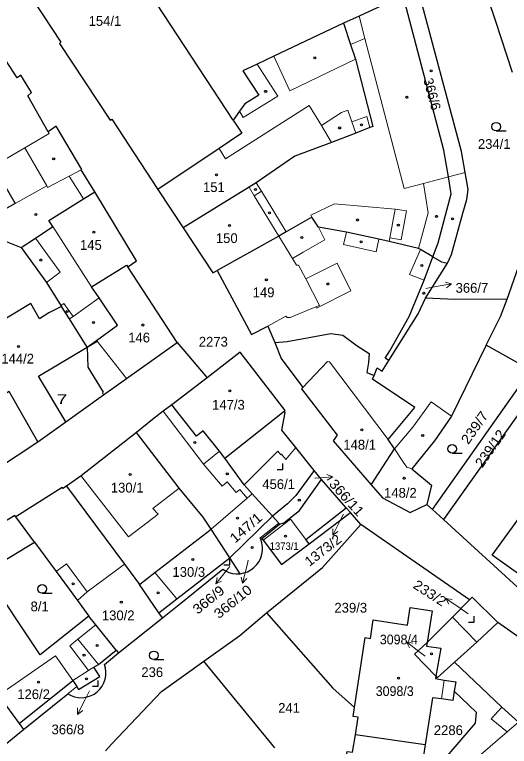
# Model space of a CAD drawing. Extents: x -679733 to -673243, y -1075091 to -1066557.
# Drawn here: x -676267.8 to -676181.6, y -1071814.4 to -1071687 of the extents above; entities that cross this region are included whole.
import ezdxf
from ezdxf.enums import TextEntityAlignment as Align

# ---------------------------------------------------------------- set-up
doc = ezdxf.new("R2010")
doc.units = 0
doc.header["$LTSCALE"] = 0.68
for name, color, linetype, lineweight in [('1', 7, 'Continuous', 25), ('3', 7, 'Continuous', 25), ('4', 7, 'Continuous', 13), ('5', 7, 'Continuous', 25), ('7', 7, 'Continuous', 13)]:
    doc.layers.add(name, color=color, linetype=linetype, lineweight=lineweight)
doc.layers.add('2', color=7, linetype='Continuous')

msp = doc.modelspace()

# ---------------------------------------------------------------- linework, layer by layer
at = {"layer": '1'}
for p, q in [((-676270.14, -1071726.16), (-676266.66, -1071727.55)), ((-676196.22, -1071736.35), (-676192.41, -1071730.27)), ((-676239.47, -1071744.06), (-676234.26, -1071750.21)), ((-676258.85, -1071757.9), (-676252.29, -1071753.19)), ((-676263.74, -1071761.36), (-676258.85, -1071757.9)), ((-676272.75, -1071767.33), (-676263.74, -1071761.36)), ((-676195.04, -1071773.17), (-676193.13, -1071774.91)), ((-676230.32, -1071781.55), (-676222.87, -1071774.33)), ((-676188.56, -1071788.89), (-676207.47, -1071775.78)), ((-676222.48, -1071814.67), (-676234.84, -1071799.57)), ((-676266.26, -1071811.45), (-676258.54, -1071805.26)), ((-676267.01, -1071810.41), (-676266.26, -1071811.45)), ((-676196.31, -1071814.13), (-676208.45, -1071812.38)), ((-676196.31, -1071814.13), (-676196.84, -1071817.52))]:
    msp.add_line(p, q, dxfattribs=at)
for points in [[(-676229.7, -1071705.35), (-676243, -1071685.11), (-676231.35, -1071677.42), (-676234.39, -1071672.97), (-676237.6, -1071675.04), (-676244.34, -1071664.59), (-676267.58, -1071679.82)], [(-676267.58, -1071679.82), (-676259.71, -1071691.8), (-676259.99, -1071691.98), (-676251.12, -1071705.37), (-676250.88, -1071705.21), (-676242.83, -1071717.44)], [(-676186.72, -1071680.18), (-676184.08, -1071687.93), (-676181.15, -1071696.97)], [(-676192.41, -1071730.27), (-676191.7, -1071728.73), (-676189.75, -1071721.53), (-676189.03, -1071719.16), (-676188.8, -1071717.45), (-676189.32, -1071714.46), (-676189.96, -1071710.82), (-676197.47, -1071682.78)], [(-676200.12, -1071683.64), (-676207.81, -1071687.24), (-676210.49, -1071688.47)], [(-676194.94, -1071729.17), (-676194.02, -1071726.7), (-676191.74, -1071718.18), (-676192.25, -1071715.23), (-676193.04, -1071710.6), (-676200.12, -1071683.64)], [(-676253.8, -1071717.85), (-676256.22, -1071714.01), (-676256.09, -1071713.94), (-676260.54, -1071706.43), (-676261.93, -1071707.38), (-676265.5, -1071701.11), (-676264.81, -1071700.51), (-676266.67, -1071697.53), (-676267.32, -1071697.96), (-676270.72, -1071692.9), (-676274.38, -1071686.65)], [(-676210.49, -1071688.47), (-676209.27, -1071692.18), (-676208.44, -1071694.75), (-676205.41, -1071706.46), (-676205.92, -1071706.66), (-676208.36, -1071707.6), (-676212.61, -1071709.24), (-676218.97, -1071711.64), (-676225.71, -1071716.26), (-676226.95, -1071717.03), (-676238.43, -1071724.1)], [(-676210.49, -1071688.47), (-676222.62, -1071694.23), (-676225.53, -1071695.61), (-676228.02, -1071696.79), (-676225.28, -1071701.03), (-676227.71, -1071702.54), (-676228.6, -1071703.8), (-676229.7, -1071705.35)], [(-676229.7, -1071705.35), (-676228.22, -1071707.6), (-676232.19, -1071710.28), (-676242.83, -1071717.44), (-676238.43, -1071724.1)], [(-676270.8, -1071714.51), (-676267.7, -1071719.88), (-676272.51, -1071722.56)], [(-676266.66, -1071727.55), (-676264.15, -1071725.89), (-676261.14, -1071723.89), (-676261.81, -1071722.84), (-676255.77, -1071719.07), (-676253.8, -1071717.85)], [(-676248.09, -1071730.87), (-676246.55, -1071729.86), (-676253.8, -1071717.85)], [(-676194.94, -1071729.17), (-676197.13, -1071727.9), (-676197.43, -1071727.73), (-676202.54, -1071726.46), (-676204.37, -1071726.07), (-676210.02, -1071724.85), (-676214.89, -1071723.99), (-676216.01, -1071722.26), (-676220.49, -1071724.83), (-676221.77, -1071725.56), (-676232.53, -1071731.56)], [(-676182.03, -1071736.5), (-676179.22, -1071728.58), (-676177.55, -1071723.03)], [(-676238.43, -1071724.1), (-676233.27, -1071731.96), (-676232.53, -1071731.56)], [(-676266.66, -1071727.55), (-676262.23, -1071733.65), (-676259.71, -1071737.65), (-676259.59, -1071737.83)], [(-676202.62, -1071747.22), (-676203.25, -1071746.8), (-676202.45, -1071745.53), (-676199.1, -1071739.55), (-676196.45, -1071733.24), (-676194.94, -1071729.17)], [(-676194.94, -1071729.17), (-676193.48, -1071730.02), (-676192.41, -1071730.27)], [(-676255.14, -1071744.89), (-676253.41, -1071743.85), (-676253.52, -1071743.71), (-676249.84, -1071741.03), (-676253.06, -1071736.28), (-676254.41, -1071734.37), (-676248.28, -1071730.58), (-676248.09, -1071730.87)], [(-676252.29, -1071753.19), (-676248.31, -1071750.35), (-676239.47, -1071744.06), (-676248.09, -1071730.87)], [(-676232.53, -1071731.56), (-676226.55, -1071742.67), (-676223.68, -1071741.25), (-676222.5, -1071744.06)], [(-676202.62, -1071747.22), (-676197.5, -1071739.09), (-676196.22, -1071736.35)], [(-676182.03, -1071736.5), (-676191.14, -1071736.58), (-676196.22, -1071736.35)], [(-676185.65, -1071744.56), (-676183.18, -1071739.52), (-676182.03, -1071736.5)], [(-676259.59, -1071737.83), (-676261.82, -1071738.92), (-676263.46, -1071739.93), (-676264.98, -1071737.28), (-676274.81, -1071743.18)], [(-676255.14, -1071744.89), (-676258.24, -1071739.97), (-676259.59, -1071737.83)], [(-676222.5, -1071744.06), (-676220.35, -1071743.88), (-676212.74, -1071742.49), (-676210.64, -1071742.82), (-676208.12, -1071744.64), (-676206.05, -1071745.99), (-676206.14, -1071747.54), (-676206.47, -1071749.31), (-676205.2, -1071749.8)], [(-676263.74, -1071761.36), (-676268.71, -1071752.6), (-676269.4, -1071752.99), (-676274.22, -1071744.24)], [(-676222.5, -1071744.06), (-676221.34, -1071746.83), (-676217.59, -1071751.89), (-676217.81, -1071752.13), (-676211.59, -1071760.19), (-676212.3, -1071761.21), (-676205.71, -1071768.87)], [(-676258.85, -1071757.9), (-676263.61, -1071749.92), (-676255.14, -1071744.89)], [(-676255.14, -1071744.89), (-676255.03, -1071748.38), (-676252.34, -1071752.74), (-676252.5, -1071752.85), (-676252.29, -1071753.19)], [(-676185.65, -1071744.56), (-676191.72, -1071756.9), (-676194.65, -1071761.21), (-676198.63, -1071766.09), (-676195.17, -1071768.91), (-676195.99, -1071772.3), (-676195.04, -1071773.17)], [(-676195.04, -1071773.17), (-676177.92, -1071748.87), (-676185.65, -1071744.56)], [(-676220.82, -1071756.01), (-676220.69, -1071755.91), (-676228.48, -1071745.76), (-676234.26, -1071750.21), (-676240.42, -1071754.94)], [(-676205.2, -1071749.8), (-676204.65, -1071748.49), (-676203.79, -1071749.08), (-676202.62, -1071747.22)], [(-676205.71, -1071768.87), (-676201.64, -1071762.6), (-676202.71, -1071760.97), (-676198.11, -1071755.37), (-676205.45, -1071750.45), (-676205.2, -1071749.8)], [(-676168.29, -1071775.82), (-676167.29, -1071774.14), (-676158.64, -1071759.64), (-676175.55, -1071750.2), (-676193.13, -1071774.91), (-676178.23, -1071788.5), (-676176.79, -1071786.69)], [(-676240.42, -1071754.94), (-676241.89, -1071756.05), (-676243.78, -1071757.48), (-676246.53, -1071759.72)], [(-676231.16, -1071764.22), (-676232.13, -1071762.99), (-676234.94, -1071759.45), (-676236.11, -1071760.37), (-676240.42, -1071754.94)], [(-676222.87, -1071774.33), (-676226.41, -1071770.45), (-676227.82, -1071768.85), (-676231.16, -1071764.22), (-676220.82, -1071756.01)], [(-676215.6, -1071766.35), (-676218.82, -1071762.35), (-676221.25, -1071759.33), (-676220.65, -1071756.24), (-676220.82, -1071756.01)], [(-676246.53, -1071759.72), (-676256.21, -1071767.29), (-676258.74, -1071769.07)], [(-676233.54, -1071776.57), (-676234.95, -1071774.5), (-676239.12, -1071769.41), (-676246.53, -1071759.72)], [(-676215.6, -1071766.35), (-676218.82, -1071770.73), (-676220.25, -1071772.17), (-676222.87, -1071774.33)], [(-676221.63, -1071775.7), (-676220.89, -1071775.47), (-676218.18, -1071773.33), (-676214.33, -1071767.92), (-676215.6, -1071766.35)], [(-676216.51, -1071779.11), (-676217.06, -1071778.38), (-676210.04, -1071772.84), (-676214.33, -1071767.92)], [(-676258.74, -1071769.07), (-676259.37, -1071769.51), (-676259.51, -1071769.3), (-676267.58, -1071774.43)], [(-676258.74, -1071769.07), (-676248.63, -1071782.69), (-676246.06, -1071786.2)], [(-676205.71, -1071768.87), (-676203.75, -1071771.14), (-676198.9, -1071773.7), (-676195.99, -1071772.3)], [(-676224.75, -1071778.22), (-676224.53, -1071778.5), (-676221.32, -1071782.75), (-676216.51, -1071779.11), (-676209.32, -1071773.67), (-676210.04, -1071772.84)], [(-676223.92, -1071791.17), (-676214.17, -1071783.25), (-676207.47, -1071775.78), (-676209.32, -1071773.67)], [(-676176.79, -1071786.69), (-676184.64, -1071781.1), (-676178.96, -1071773.29), (-676176.94, -1071774.76), (-676175.94, -1071773.39), (-676169.85, -1071777.83)], [(-676267.58, -1071774.43), (-676267.76, -1071774.19), (-676275.72, -1071779.01), (-676279.03, -1071781.02)], [(-676254.83, -1071791.71), (-676263.35, -1071798.44), (-676272.94, -1071784.05), (-676264.34, -1071778.83), (-676267.58, -1071774.43)], [(-676221.63, -1071775.7), (-676221.79, -1071775.51), (-676222.87, -1071774.33)], [(-676228.52, -1071784.33), (-676227.867, -1071784.207), (-676227.24, -1071783.987), (-676226.654, -1071783.675), (-676226.12, -1071783.279), (-676225.653, -1071782.808), (-676225.586, -1071782.728), (-676225.207, -1071782.183), (-676224.914, -1071781.586), (-676224.714, -1071780.953), (-676224.612, -1071780.297), (-676224.609, -1071779.632), (-676224.706, -1071778.975), (-676224.9, -1071778.34), (-676224.75, -1071778.22), (-676221.63, -1071775.7)], [(-676246.06, -1071786.2), (-676243.38, -1071784.13), (-676233.54, -1071776.57)], [(-676242.65, -1071791.15), (-676239.52, -1071788.7), (-676230.32, -1071781.55), (-676233.54, -1071776.57)], [(-676264.34, -1071778.83), (-676260.56, -1071783.93), (-676256.83, -1071789), (-676254.83, -1071791.71)], [(-676231.53, -1071783.57), (-676230.966, -1071783.907), (-676230.465, -1071784.119), (-676229.83, -1071784.288), (-676229.177, -1071784.359), (-676228.52, -1071784.33), (-676230.32, -1071781.55)], [(-676242.05, -1071792.04), (-676238.85, -1071789.48), (-676231.53, -1071783.57)], [(-676250.1, -1071797.62), (-676249.67, -1071798.13), (-676242.05, -1071792.04), (-676242.65, -1071791.15), (-676246.06, -1071786.2)], [(-676188.56, -1071788.89), (-676191.54, -1071791.91), (-676195.94, -1071796.29)], [(-676183.66, -1071792.83), (-676188.09, -1071788.42), (-676188.56, -1071788.89)], [(-676208.62, -1071807.61), (-676206.73, -1071795.46), (-676205.82, -1071795.6), (-676205.33, -1071792.38), (-676199.4, -1071793.29), (-676198.92, -1071790.19), (-676195.09, -1071790.79), (-676195.94, -1071796.29)], [(-676234.84, -1071799.57), (-676228.54, -1071795.08), (-676223.92, -1071791.17)], [(-676223.92, -1071791.17), (-676212.35, -1071804.24), (-676208.62, -1071807.61)], [(-676250.1, -1071797.62), (-676253.65, -1071793.25), (-676254.83, -1071791.71)], [(-676183.66, -1071792.83), (-676187.32, -1071796.25), (-676191.21, -1071799.76)], [(-676164.11, -1071806.27), (-676169.92, -1071799.92), (-676171.42, -1071801.45), (-676183.66, -1071792.83)], [(-676194.43, -1071802.19), (-676198.14, -1071798.33), (-676195.94, -1071796.29)], [(-676195.94, -1071796.29), (-676196.05, -1071796.98), (-676193.59, -1071797.29), (-676194.43, -1071802.19)], [(-676267.01, -1071810.41), (-676257.67, -1071802.91), (-676256.93, -1071803.98), (-676256.63, -1071804.49), (-676252.97, -1071802.22), (-676254, -1071800.63), (-676253.19, -1071800.15), (-676250.1, -1071797.62)], [(-676258.54, -1071805.26), (-676257.958, -1071805.569), (-676257.337, -1071805.786), (-676256.689, -1071805.907), (-676256.031, -1071805.928), (-676255.377, -1071805.85), (-676254.742, -1071805.673), (-676254.142, -1071805.402), (-676253.953, -1071805.293), (-676253.419, -1071804.907), (-676252.95, -1071804.445), (-676252.556, -1071803.917), (-676252.247, -1071803.336), (-676252.029, -1071802.714), (-676251.907, -1071802.067), (-676251.886, -1071801.409), (-676251.964, -1071800.755), (-676252.14, -1071800.12), (-676249.67, -1071798.13)], [(-676251.94, -1071815.16), (-676250.84, -1071813.95), (-676242.19, -1071804.86), (-676234.84, -1071799.57)], [(-676194.43, -1071802.19), (-676194.22, -1071802.47), (-676191.21, -1071799.76)], [(-676191.21, -1071799.76), (-676182.95, -1071807.55), (-676180.07, -1071810.19), (-676174.13, -1071816.31), (-676164.11, -1071806.27)], [(-676194.43, -1071802.19), (-676194.49, -1071802.58), (-676192.96, -1071802.88), (-676190.97, -1071803.18), (-676191.23, -1071804.78)], [(-676191.23, -1071804.78), (-676191.5, -1071806.4), (-676193.45, -1071806.14), (-676195, -1071805.92), (-676196.31, -1071814.13)], [(-676191.23, -1071804.78), (-676187.43, -1071808.44), (-676187.57, -1071810.36), (-676195.03, -1071818.98)], [(-676271.43, -1071806.64), (-676270.27, -1071805.91), (-676267.01, -1071810.41)], [(-676208.45, -1071812.38), (-676207.97, -1071809.32), (-676208.86, -1071809.18), (-676208.62, -1071807.61)], [(-676274.21, -1071817.93), (-676272.36, -1071816.48), (-676266.26, -1071811.45)], [(-676211.74, -1071827.41), (-676209.86, -1071815.28), (-676208.92, -1071815.43), (-676208.45, -1071812.38)]]:
    msp.add_lwpolyline(points, dxfattribs=at)
at = {"layer": '3'}
for p, q in [((-676183.923, -1071707.24), (-676182.173, -1071707.24)), ((-676191.583, -1071763.33), (-676189.833, -1071763.33)), ((-676262.963, -1071787.74), (-676261.213, -1071787.74)), ((-676243.553, -1071799.3), (-676241.803, -1071799.3))]:
    msp.add_line(p, q, dxfattribs=at)
for points in [[(-676222.051, -1071766.17), (-676221.05, -1071766.17), (-676221.05, -1071765.17)], [(-676231.331, -1071782.79), (-676230.33, -1071782.79), (-676230.33, -1071781.79)], [(-676188.761, -1071792.75), (-676187.76, -1071792.75), (-676187.76, -1071791.75)], [(-676254.211, -1071803.94), (-676253.21, -1071803.94), (-676253.21, -1071802.94)]]:
    msp.add_lwpolyline(points, dxfattribs=at)
for centre in [(-676183.9229, -1071706.4898), (-676191.5829, -1071762.5798), (-676262.9629, -1071786.9898), (-676243.5529, -1071798.5498)]:
    msp.add_circle(centre, 0.75, dxfattribs=at)
at = {"layer": '4'}
for p, q in [((-676207.81, -1071687.24), (-676206.8, -1071691.11)), ((-676209.27, -1071692.18), (-676206.8, -1071691.11)), ((-676206.8, -1071691.11), (-676199.95, -1071717.25)), ((-676222.62, -1071694.23), (-676219.86, -1071700.22)), ((-676225.53, -1071695.61), (-676221.94, -1071701.16)), ((-676219.86, -1071700.22), (-676208.44, -1071694.75)), ((-676227.98, -1071704.91), (-676221.94, -1071701.16)), ((-676231.06, -1071712.11), (-676216.51, -1071702.79)), ((-676216.51, -1071702.79), (-676214.37, -1071706.27)), ((-676210.84, -1071704), (-676209.74, -1071703.63)), ((-676209.74, -1071703.63), (-676209.05, -1071705.62)), ((-676227.98, -1071704.91), (-676228.6, -1071703.8)), ((-676214.37, -1071706.27), (-676210.84, -1071704)), ((-676209.05, -1071705.62), (-676206.43, -1071704.71)), ((-676206.43, -1071704.71), (-676205.92, -1071706.66)), ((-676209.05, -1071705.62), (-676208.36, -1071707.6)), ((-676261.93, -1071707.38), (-676261.74, -1071707.7)), ((-676214.37, -1071706.27), (-676212.61, -1071709.24)), ((-676261.74, -1071707.7), (-676266.02, -1071710.18)), ((-676270.52, -1071712.76), (-676266.02, -1071710.18)), ((-676266.02, -1071710.18), (-676262.18, -1071716.81)), ((-676232.19, -1071710.28), (-676231.06, -1071712.11)), ((-676262.03, -1071717.07), (-676258.26, -1071715.08)), ((-676258.26, -1071715.08), (-676256.22, -1071714.01)), ((-676258.26, -1071715.08), (-676255.77, -1071719.07)), ((-676192.25, -1071715.23), (-676189.32, -1071714.46)), ((-676225.71, -1071716.26), (-676224.81, -1071717.7)), ((-676199.95, -1071717.25), (-676196.57, -1071716.36)), ((-676196.57, -1071716.36), (-676192.25, -1071715.23)), ((-676196.57, -1071716.36), (-676195.77, -1071721.51)), ((-676267.7, -1071719.88), (-676262.18, -1071716.81)), ((-676262.18, -1071716.81), (-676262.03, -1071717.07)), ((-676226.95, -1071717.03), (-676226.05, -1071718.51)), ((-676224.81, -1071717.7), (-676226.05, -1071718.51)), ((-676226.05, -1071718.51), (-676221.77, -1071725.56)), ((-676224.81, -1071717.7), (-676220.49, -1071724.83)), ((-676216.19, -1071721.91), (-676212.06, -1071719.92)), ((-676212.06, -1071719.92), (-676201.5, -1071720.87)), ((-676201.5, -1071720.87), (-676202.43, -1071725.87)), ((-676201.5, -1071720.87), (-676199.56, -1071721.15)), ((-676199.56, -1071721.15), (-676200.46, -1071726.2)), ((-676216.01, -1071722.26), (-676216.19, -1071721.91)), ((-676195.77, -1071721.51), (-676197.43, -1071727.73)), ((-676261.14, -1071723.89), (-676254.41, -1071734.37)), ((-676214.89, -1071723.99), (-676213.78, -1071726.17)), ((-676210.49, -1071727.02), (-676210.02, -1071724.85)), ((-676264.15, -1071725.89), (-676259.83, -1071731.83)), ((-676221.77, -1071725.56), (-676219.4, -1071729.42)), ((-676213.78, -1071726.17), (-676217.55, -1071728.35)), ((-676204.85, -1071728.27), (-676204.37, -1071726.07)), ((-676202.43, -1071725.87), (-676202.54, -1071726.46)), ((-676200.46, -1071726.2), (-676202.43, -1071725.87)), ((-676210.49, -1071727.02), (-676204.85, -1071728.27)), ((-676219.4, -1071729.42), (-676217.55, -1071728.35)), ((-676199.03, -1071732.23), (-676197.13, -1071727.9)), ((-676219.4, -1071729.42), (-676218.67, -1071730.6)), ((-676217.08, -1071733), (-676211.63, -1071730.27)), ((-676211.63, -1071730.27), (-676209.26, -1071735.1)), ((-676218.67, -1071730.6), (-676218.34, -1071730.59)), ((-676218.34, -1071730.59), (-676217.08, -1071733)), ((-676259.83, -1071731.83), (-676262.23, -1071733.65)), ((-676199.03, -1071732.23), (-676196.45, -1071733.24)), ((-676217.08, -1071733), (-676214.72, -1071737.63)), ((-676209.26, -1071735.1), (-676215.2, -1071738.1)), ((-676257.59, -1071739.55), (-676253.06, -1071736.28)), ((-676259.71, -1071737.65), (-676259.22, -1071737.29)), ((-676259.22, -1071737.29), (-676257.59, -1071739.55)), ((-676215.31, -1071737.87), (-676219.79, -1071739.71)), ((-676214.72, -1071737.63), (-676215.31, -1071737.87)), ((-676215.2, -1071738.1), (-676215.31, -1071737.87)), ((-676257.59, -1071739.55), (-676258.24, -1071739.97)), ((-676223.68, -1071741.25), (-676220.55, -1071739.46)), ((-676220.55, -1071739.46), (-676220.31, -1071739.73)), ((-676220.31, -1071739.73), (-676219.79, -1071739.71)), ((-676255.14, -1071744.89), (-676253.52, -1071743.71)), ((-676248.31, -1071750.35), (-676253.41, -1071743.85)), ((-676217.59, -1071751.89), (-676213.33, -1071747.39)), ((-676213.33, -1071747.39), (-676212.95, -1071747.42)), ((-676212.95, -1071747.42), (-676202.71, -1071760.97)), ((-676198.47, -1071758.82), (-676195.27, -1071754.42)), ((-676195.27, -1071754.42), (-676191.72, -1071756.9)), ((-676241.89, -1071756.05), (-676234.88, -1071765.26)), ((-676198.47, -1071758.82), (-676201.64, -1071762.6)), ((-676234.88, -1071765.26), (-676232.13, -1071762.99)), ((-676227.82, -1071768.85), (-676221.93, -1071763.02)), ((-676221.93, -1071763.02), (-676221.44, -1071763.61)), ((-676221.44, -1071763.61), (-676221.33, -1071763.52)), ((-676221.33, -1071763.52), (-676220.55, -1071764.45)), ((-676220.55, -1071764.45), (-676218.82, -1071762.35)), ((-676201.64, -1071762.6), (-676200.09, -1071764.98)), ((-676234.88, -1071765.26), (-676231.66, -1071769.1)), ((-676200.09, -1071764.98), (-676199.48, -1071765.81)), ((-676199.48, -1071765.81), (-676198.63, -1071766.09)), ((-676256.21, -1071767.29), (-676255.92, -1071767.67)), ((-676255.92, -1071767.67), (-676247.96, -1071777.91)), ((-676231.66, -1071769.1), (-676230.76, -1071768.34)), ((-676230.76, -1071768.34), (-676229.19, -1071770.21)), ((-676243.69, -1071772.96), (-676239.12, -1071769.41)), ((-676229.19, -1071770.21), (-676228.54, -1071769.67)), ((-676228.54, -1071769.67), (-676227.27, -1071771.19)), ((-676227.27, -1071771.19), (-676226.41, -1071770.45)), ((-676233.54, -1071776.57), (-676227.27, -1071771.19)), ((-676242.79, -1071773.99), (-676243.69, -1071772.96)), ((-676247.96, -1071777.91), (-676242.79, -1071773.99)), ((-676224.53, -1071778.5), (-676219.73, -1071774.86)), ((-676219.73, -1071774.86), (-676217.06, -1071778.38)), ((-676221.79, -1071775.51), (-676225.06, -1071778.15)), ((-676225.06, -1071778.15), (-676224.9, -1071778.34)), ((-676260.56, -1071783.93), (-676258.75, -1071782.6)), ((-676258.75, -1071782.6), (-676255.14, -1071787.49)), ((-676255.14, -1071787.49), (-676248.63, -1071782.69)), ((-676243.38, -1071784.13), (-676239.52, -1071788.7)), ((-676255.14, -1071787.49), (-676256.83, -1071789)), ((-676191.54, -1071791.91), (-676187.32, -1071796.25)), ((-676256.75, -1071795.73), (-676253.65, -1071793.25)), ((-676258.19, -1071796.88), (-676256.75, -1071795.73)), ((-676256.75, -1071795.73), (-676253.19, -1071800.15)), ((-676254.9, -1071801.19), (-676258.19, -1071796.88)), ((-676270.56, -1071805.51), (-676260.67, -1071798.61)), ((-676260.67, -1071798.61), (-676257.67, -1071802.91)), ((-676254.9, -1071801.19), (-676257.67, -1071802.91)), ((-676254, -1071800.63), (-676254.9, -1071801.19)), ((-676193.45, -1071806.14), (-676192.96, -1071802.88)), ((-676258.54, -1071805.26), (-676256.93, -1071803.98)), ((-676182.95, -1071807.55), (-676184.78, -1071809.58)), ((-676184.78, -1071809.58), (-676182.04, -1071811.89)), ((-676182.04, -1071811.89), (-676180.07, -1071810.19)), ((-676182.04, -1071811.89), (-676189.43, -1071818.22))]:
    msp.add_line(p, q, dxfattribs=at)
at = {"layer": '5'}
for centre in [(-676215.4868, -1071694.5092), (-676195.2368, -1071696.7592), (-676224.0668, -1071700.3392), (-676199.5068, -1071701.3792), (-676207.3668, -1071706.1892), (-676211.1868, -1071706.7192), (-676260.9768, -1071712.0692), (-676232.6068, -1071714.8892), (-676225.8468, -1071717.4092), (-676223.3968, -1071721.4792), (-676264.0668, -1071721.7692), (-676208.0868, -1071722.7392), (-676194.3268, -1071722.1092), (-676191.5168, -1071722.5392), (-676230.3568, -1071723.6892), (-676200.9668, -1071723.6492), (-676253.9868, -1071724.8392), (-676217.7768, -1071725.7792), (-676207.4568, -1071726.5292), (-676263.2068, -1071729.7092), (-676196.8968, -1071730.6492), (-676223.9468, -1071733.1592), (-676213.2268, -1071733.8792), (-676196.5368, -1071735.5092), (-676258.6468, -1071738.6792), (-676254.0568, -1071740.6092), (-676245.4568, -1071741.0292), (-676267.1068, -1071744.7892), (-676230.3268, -1071752.4992), (-676207.3168, -1071759.2792), (-676196.7268, -1071760.2592), (-676236.3868, -1071761.4992), (-676247.6668, -1071767.0792), (-676230.7468, -1071766.9292), (-676199.9468, -1071767.7192), (-676218.2068, -1071771.5092), (-676228.9568, -1071774.6492), (-676220.6168, -1071777.7992), (-676226.4268, -1071779.7592), (-676236.7568, -1071781.8392), (-676257.5868, -1071786.0792), (-676242.7868, -1071787.6792), (-676249.1968, -1071789.2992), (-676253.4168, -1071796.8492), (-676255.6968, -1071798.4992), (-676195.1968, -1071798.2792), (-676255.2668, -1071802.6492), (-676200.9268, -1071802.5292), (-676263.6268, -1071803.2392)]:
    msp.add_circle(centre, 0.175, dxfattribs=at)
at = {"layer": '7'}
for p, q in [((-676191.705, -1071733.859), (-676192.778, -1071733.54)), ((-676212.396, -1071767.491), (-676213.43, -1071767.061)), ((-676212.392, -1071777.644), (-676211.492, -1071776.979)), ((-676228.096, -1071786.002), (-676227.368, -1071785.151)), ((-676232.749, -1071786.092), (-676231.729, -1071785.629)), ((-676192.708, -1071788.672), (-676192.158, -1071789.647)), ((-676199.537, -1071796.224), (-676199.038, -1071797.227)), ((-676256.822, -1071808.824), (-676255.922, -1071808.159))]:
    msp.add_line(p, q, dxfattribs=at)
for points in [[(-676196.2, -1071734.65), (-676194.66, -1071734.38), (-676191.705, -1071733.859), (-676192.604, -1071734.526)], [(-676215.51, -1071767.71), (-676215.39, -1071767.7), (-676212.396, -1071767.491), (-676213.36, -1071768.06)], [(-676210.51, -1071773.94), (-676211.03, -1071774.97), (-676212.392, -1071777.644), (-676212.384, -1071776.524)], [(-676227.1, -1071781.99), (-676227.37, -1071783.09), (-676228.096, -1071786.002), (-676228.34, -1071784.909)], [(-676230.32, -1071783.09), (-676230.86, -1071783.76), (-676232.749, -1071786.092), (-676232.507, -1071784.999)], [(-676188.83, -1071791.3), (-676190.22, -1071790.35), (-676192.708, -1071788.672), (-676191.598, -1071788.817)], [(-676196.28, -1071798.67), (-676197.14, -1071798.03), (-676199.537, -1071796.224), (-676198.436, -1071796.427)], [(-676254.72, -1071804.71), (-676255.46, -1071806.15), (-676256.822, -1071808.824), (-676256.814, -1071807.704)]]:
    msp.add_lwpolyline(points, dxfattribs=at)

# ---------------------------------------------------------------- texts
at = {"layer": '2'}
for s, p in [('154/1', (-676252.05, -1071688.93)), ('234/1', (-676184.27, -1071710.35)), ('151', (-676233.079, -1071717.86)), ('150', (-676230.839, -1071726.749)), ('145', (-676254.499, -1071727.94)), ('149', (-676224.429, -1071736.19)), ('146', (-676246.099, -1071744.06)), ('2273', (-676233.18, -1071744.79)), ('144/2', (-676267.25, -1071747.739)), ('147/3', (-676230.55, -1071755.769)), ('148/1', (-676207.7, -1071762.72)), ('130/1', (-676248.18, -1071770.2)), ('456/1', (-676221.81, -1071769.59)), ('148/2', (-676200.61, -1071771.1)), ('130/3', (-676237.45, -1071784.88)), ('8/1', (-676263.419, -1071790.88)), ('239/3', (-676209.25, -1071791.11)), ('130/2', (-676249.74, -1071792.44)), ('236', (-676243.819, -1071802.33)), ('241', (-676219.989, -1071808.55)), ('2286', (-676192.26, -1071812.43))]:
    msp.add_text(s, height=1.7, dxfattribs=at).set_placement(p, align=Align.CENTER)
msp.add_text('366/6', height=1.7, rotation=285, dxfattribs=at).set_placement((-676195.9009, -1071701.0265), align=Align.CENTER)
for s, p in [('366/7', (-676191, -1071735.41)), ('126/2', (-676267.32, -1071806.17))]:
    msp.add_text(s, height=1.7, dxfattribs=at).set_placement(p)
for s, height, width, p in [('7', 1.7, 1.45, (-676259.53, -1071754.79)), ('1373/1', 1.3, 0.95, (-676220.839, -1071780.18)), ('3098/3', 1.7, 0.95, (-676201.599, -1071805.63))]:
    msp.add_text(s, height=height, dxfattribs=dict(at, width=width)).set_placement(p, align=Align.CENTER)
for s, rotation, width, p in [('239/7', 55, 1.1, (-676186.9959, -1071759.3825)), ('239/12', 55, 1.05, (-676184.2556, -1071763.0125)), ('147/1', 41, 1.15, (-676226.9501, -1071776.9783))]:
    msp.add_text(s, height=1.7, rotation=rotation, dxfattribs=dict(at, width=width)).set_placement(p, align=Align.CENTER)
at = {"layer": '2', "width": 1.1}
msp.add_text('366/11', height=1.7, rotation=312, dxfattribs=at).set_placement((-676213.151, -1071768.808))
at = {"layer": '2'}
for s, rotation, width, p in [('1373/2', 38, 1.05, (-676210.6976, -1071778.6677)), ('366/10', 39, 1.1, (-676226.2738, -1071787.4538)), ('233/2', 327, 1.1, (-676193.3149, -1071790.1228)), ('366/9', 39, 1.1, (-676231.0528, -1071787.5635))]:
    msp.add_text(s, height=1.7, rotation=rotation, dxfattribs=dict(at, width=width)).set_placement(p, align=Align.RIGHT)
at = {"layer": '2', "width": 0.95}
msp.add_text('3098/4', height=1.7, dxfattribs=at).set_placement((-676197.58, -1071796.64), align=Align.RIGHT)
at = {"layer": '2'}
msp.add_text('366/8', height=1.7, dxfattribs=at).set_placement((-676255.659, -1071812.303), align=Align.RIGHT)

doc.saveas('drawing.dxf')
